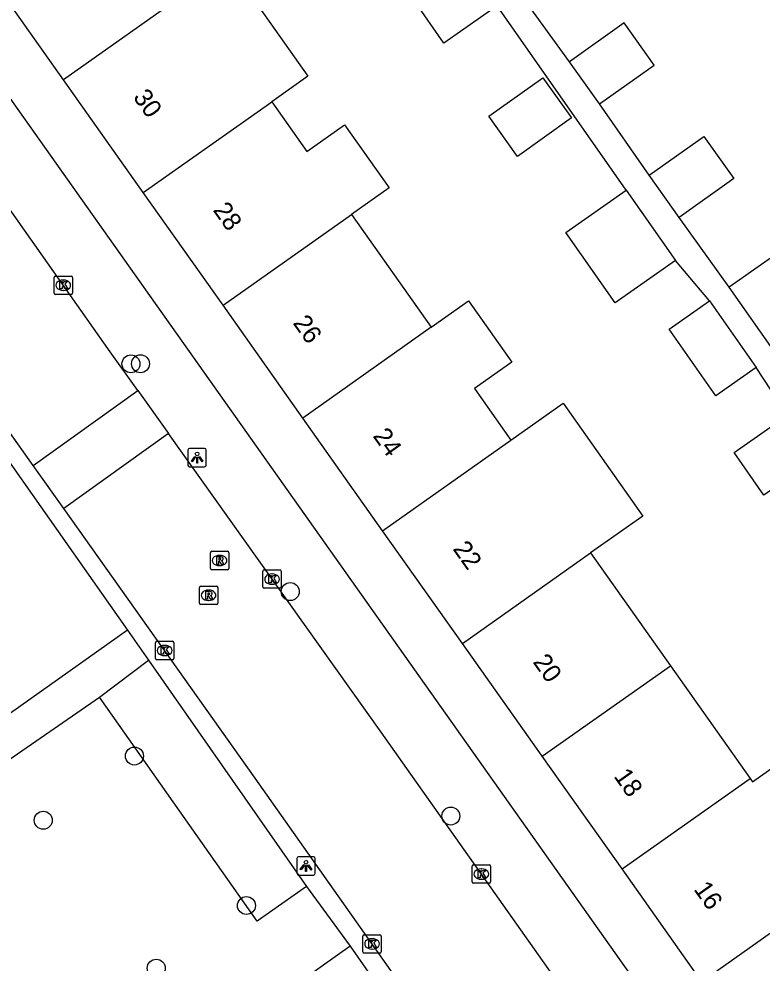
# Model space of a CAD drawing. Extents: x 159353 to 160616, y 385893 to 387321.
# Drawn here: x 160326.4 to 160366.8, y 386665.3 to 386716.6 of the extents above; entities that cross this region are included whole.
import ezdxf

# ---------------------------------------------------------------- set-up
doc = ezdxf.new("R2010")
doc.units = 0
for name, color, linetype in [('IMGEO_Boom', 7, 'Continuous'), ('IMGEO_Groenvoorziening', 7, 'Continuous'), ('IMGEO_Haag', 7, 'Continuous'), ('IMGEO_Kolk', 7, 'Continuous'), ('IMGEO_Lichtpunt', 7, 'Continuous'), ('IMGEO_Pand', 7, 'Continuous'), ('IMGEO_Pand_nummerreeks', 7, 'Continuous'), ('IMGEO_Rijbaan_lokaal_open', 7, 'Continuous'), ('IMGEO_Rioolput', 7, 'Continuous'), ('IMGEO_Voetpad_halfverhard', 7, 'Continuous'), ('IMGEO_Voetpad_open', 7, 'Continuous')]:
    doc.layers.add(name, color=color, linetype=linetype)

msp = doc.modelspace()

# ---------------------------------------------------------------- linework, layer by layer
at = {"layer": 'IMGEO_Boom'}
for centre in [(160332.48, 386697.864), (160332.998, 386697.87), (160341.148, 386685.472), (160332.67, 386676.526), (160349.883, 386673.26), (160327.707, 386673.031), (160338.764, 386668.391), (160333.857, 386664.984)]:
    msp.add_circle(centre, 0.489, dxfattribs=at)
at = {"layer": 'IMGEO_Groenvoorziening'}
msp.add_lwpolyline([(160342.032, 386669.433), (160339.348, 386667.542), (160330.767, 386679.723)], dxfattribs=at)
at = {"layer": 'IMGEO_Haag'}
for points in [[(160332.291, 386683.376), (160325.92, 386678.851), (160314.445, 386695.137)], [(160312.656, 386693.871), (160325.285, 386675.947), (160330.767, 386679.723)], [(160330.767, 386679.723), (160333.443, 386681.741)]]:
    msp.add_lwpolyline(points, dxfattribs=at)
at = {"layer": 'IMGEO_Kolk'}
for p, q in [((160328.297, 386701.716), (160328.297, 386702.568)), ((160328.372, 386702.642), (160329.224, 386702.642)), ((160328.785, 386702.422), (160328.81, 386702.422)), ((160329.298, 386702.568), (160329.298, 386701.716)), ((160329.224, 386701.642), (160328.372, 386701.642)), ((160328.808, 386701.862), (160328.783, 386701.862)), ((160339.658, 386685.724), (160339.658, 386686.576)), ((160339.733, 386686.65), (160340.585, 386686.65)), ((160340.659, 386686.576), (160340.659, 386685.724)), ((160340.146, 386686.43), (160340.171, 386686.43)), ((160340.585, 386685.65), (160339.733, 386685.65)), ((160340.169, 386685.87), (160340.144, 386685.87)), ((160333.811, 386681.84), (160333.811, 386682.692)), ((160333.886, 386682.766), (160334.738, 386682.766)), ((160334.299, 386682.546), (160334.324, 386682.546)), ((160334.812, 386682.692), (160334.812, 386681.84)), ((160334.322, 386681.986), (160334.297, 386681.986)), ((160334.738, 386681.766), (160333.886, 386681.766)), ((160351.117, 386670.603), (160351.969, 386670.603)), ((160351.042, 386669.677), (160351.042, 386670.529)), ((160351.53, 386670.383), (160351.555, 386670.383)), ((160352.043, 386670.529), (160352.043, 386669.677)), ((160351.969, 386669.603), (160351.117, 386669.603)), ((160351.553, 386669.823), (160351.528, 386669.823)), ((160345.097, 386665.879), (160345.097, 386666.731)), ((160345.172, 386666.805), (160346.024, 386666.805)), ((160345.585, 386666.585), (160345.61, 386666.585)), ((160346.098, 386666.731), (160346.098, 386665.879)), ((160345.608, 386666.025), (160345.583, 386666.025)), ((160346.024, 386665.805), (160345.172, 386665.805))]:
    msp.add_line(p, q, dxfattribs=at)
for points in [[(160328.297, 386701.716), (160328.297, 386702.568)], [(160328.372, 386702.642), (160329.224, 386702.642)], [(160329.298, 386702.568), (160329.298, 386701.716)], [(160328.618, 386702.342), (160328.741, 386702.342), (160328.741, 386702.191), (160328.871, 386702.342), (160329.035, 386702.342), (160328.889, 386702.191), (160329.042, 386701.942), (160328.89, 386701.942), (160328.805, 386702.106), (160328.741, 386702.039), (160328.741, 386701.942), (160328.618, 386701.942), (160328.618, 386702.342)], [(160329.224, 386701.642), (160328.372, 386701.642)], [(160339.658, 386685.724), (160339.658, 386686.576)], [(160339.733, 386686.65), (160340.585, 386686.65)], [(160340.659, 386686.576), (160340.659, 386685.724)], [(160339.979, 386686.35), (160340.102, 386686.35), (160340.102, 386686.199), (160340.232, 386686.35), (160340.396, 386686.35), (160340.25, 386686.199), (160340.403, 386685.95), (160340.251, 386685.95), (160340.166, 386686.114), (160340.102, 386686.047), (160340.102, 386685.95), (160339.979, 386685.95), (160339.979, 386686.35)], [(160340.585, 386685.65), (160339.733, 386685.65)], [(160333.811, 386681.84), (160333.811, 386682.692)], [(160333.886, 386682.766), (160334.738, 386682.766)], [(160334.132, 386682.466), (160334.255, 386682.466), (160334.255, 386682.315), (160334.385, 386682.466), (160334.549, 386682.466), (160334.403, 386682.315), (160334.556, 386682.066), (160334.404, 386682.066), (160334.319, 386682.23), (160334.255, 386682.163), (160334.255, 386682.066), (160334.132, 386682.066), (160334.132, 386682.466)], [(160334.812, 386682.692), (160334.812, 386681.84)], [(160334.738, 386681.766), (160333.886, 386681.766)], [(160351.117, 386670.603), (160351.969, 386670.603)], [(160351.042, 386669.677), (160351.042, 386670.529)], [(160351.363, 386670.303), (160351.486, 386670.303), (160351.486, 386670.152), (160351.616, 386670.303), (160351.78, 386670.303), (160351.634, 386670.152), (160351.787, 386669.903), (160351.635, 386669.903), (160351.55, 386670.067), (160351.486, 386670), (160351.486, 386669.903), (160351.363, 386669.903), (160351.363, 386670.303)], [(160352.043, 386670.529), (160352.043, 386669.677)], [(160351.969, 386669.603), (160351.117, 386669.603)], [(160345.097, 386665.879), (160345.097, 386666.731)], [(160345.172, 386666.805), (160346.024, 386666.805)], [(160345.418, 386666.505), (160345.541, 386666.505), (160345.541, 386666.354), (160345.671, 386666.505), (160345.835, 386666.505), (160345.689, 386666.354), (160345.842, 386666.105), (160345.69, 386666.105), (160345.605, 386666.269), (160345.541, 386666.202), (160345.541, 386666.105), (160345.418, 386666.105), (160345.418, 386666.505)], [(160346.098, 386666.731), (160346.098, 386665.879)], [(160346.024, 386665.805), (160345.172, 386665.805)]]:
    msp.add_lwpolyline(points, dxfattribs=at)
for centre, start, end in [((160328.374, 386702.566), 91.552, 178.448), ((160328.374, 386702.566), 91.552, 178.448), ((160329.222, 386702.566), 1.552, 88.448), ((160329.222, 386702.566), 1.552, 88.448), ((160328.374, 386701.718), 181.552, 268.448), ((160328.374, 386701.718), 181.552, 268.448), ((160329.222, 386701.718), 271.552, 358.448), ((160329.222, 386701.718), 271.552, 358.448), ((160339.735, 386686.574), 91.552, 178.448), ((160339.735, 386686.574), 91.552, 178.448), ((160340.583, 386686.574), 1.552, 88.448), ((160340.583, 386686.574), 1.552, 88.448), ((160339.735, 386685.726), 181.552, 268.448), ((160339.735, 386685.726), 181.552, 268.448), ((160340.583, 386685.726), 271.552, 358.448), ((160340.583, 386685.726), 271.552, 358.448), ((160333.888, 386682.69), 91.552, 178.448), ((160333.888, 386682.69), 91.552, 178.448), ((160334.736, 386682.69), 1.552, 88.448), ((160334.736, 386682.69), 1.552, 88.448), ((160333.888, 386681.842), 181.552, 268.448), ((160333.888, 386681.842), 181.552, 268.448), ((160334.736, 386681.842), 271.552, 358.448), ((160334.736, 386681.842), 271.552, 358.448), ((160351.119, 386670.527), 91.552, 178.448), ((160351.119, 386670.527), 91.552, 178.448), ((160351.967, 386670.527), 1.552, 88.448), ((160351.967, 386670.527), 1.552, 88.448), ((160351.119, 386669.679), 181.552, 268.448), ((160351.119, 386669.679), 181.552, 268.448), ((160351.967, 386669.679), 271.552, 358.448), ((160351.967, 386669.679), 271.552, 358.448), ((160345.174, 386666.729), 91.552, 178.448), ((160345.174, 386666.729), 91.552, 178.448), ((160346.022, 386666.729), 1.552, 88.448), ((160346.022, 386666.729), 1.552, 88.448), ((160345.174, 386665.881), 181.552, 268.448), ((160345.174, 386665.881), 181.552, 268.448), ((160346.022, 386665.881), 271.552, 358.448), ((160346.022, 386665.881), 271.552, 358.448)]:
    msp.add_arc(centre, 0.0765, start, end, dxfattribs=at)
for centre, major_axis, ratio, start_param, end_param in [((160328.784, 386702.142), (-0.387, 0.002), 0.722429, 4.712389, 7.853982), ((160328.809, 386702.142), (-0.39, 0.002), 0.717154, 1.570796, 4.712389), ((160340.145, 386686.15), (-0.387, 0.002), 0.722429, 4.712389, 7.853982), ((160340.17, 386686.15), (-0.39, 0.002), 0.717154, 1.570796, 4.712389), ((160334.298, 386682.266), (-0.387, 0.002), 0.722429, 4.712389, 7.853982), ((160334.323, 386682.266), (-0.39, 0.002), 0.717154, 1.570796, 4.712389), ((160351.529, 386670.103), (-0.387, 0.002), 0.722429, 4.712389, 7.853982), ((160351.554, 386670.103), (-0.39, 0.002), 0.717154, 1.570796, 4.712389), ((160345.584, 386666.305), (-0.387, 0.002), 0.722429, 4.712389, 7.853982), ((160345.609, 386666.305), (-0.39, 0.002), 0.717154, 1.570796, 4.712389)]:
    msp.add_ellipse(centre, major_axis=major_axis, ratio=ratio, start_param=start_param, end_param=end_param, dxfattribs=at)
at = {"layer": 'IMGEO_Lichtpunt'}
for p, q in [((160335.58, 386693.166), (160335.58, 386692.359)), ((160335.58, 386693.166), (160335.58, 386692.359)), ((160336.482, 386693.261), (160335.674, 386693.261)), ((160336.482, 386693.261), (160335.674, 386693.261)), ((160336.576, 386692.359), (160336.576, 386693.166)), ((160336.576, 386692.359), (160336.576, 386693.166)), ((160335.674, 386692.265), (160336.482, 386692.265)), ((160335.674, 386692.265), (160336.482, 386692.265)), ((160341.507, 386670.951), (160341.507, 386670.144)), ((160341.507, 386670.951), (160341.507, 386670.144)), ((160342.409, 386671.046), (160341.601, 386671.046)), ((160342.409, 386671.046), (160341.601, 386671.046)), ((160342.503, 386670.144), (160342.503, 386670.951)), ((160342.503, 386670.144), (160342.503, 386670.951)), ((160341.601, 386670.05), (160342.409, 386670.05)), ((160341.601, 386670.05), (160342.409, 386670.05))]:
    msp.add_line(p, q, dxfattribs=at)
for points in [[(160335.954, 386692.83), (160335.993, 386692.802), (160335.805, 386692.54), (160335.767, 386692.567), (160335.954, 386692.83)], [(160336.056, 386692.782), (160336.103, 386692.782), (160336.103, 386692.46), (160336.056, 386692.46), (160336.056, 386692.782)], [(160336.166, 386692.802), (160336.204, 386692.829), (160336.391, 386692.567), (160336.352, 386692.539), (160336.166, 386692.802)], [(160341.881, 386670.615), (160341.92, 386670.587), (160341.732, 386670.325), (160341.694, 386670.352), (160341.881, 386670.615)], [(160341.983, 386670.567), (160342.03, 386670.567), (160342.03, 386670.245), (160341.983, 386670.245), (160341.983, 386670.567)], [(160342.093, 386670.587), (160342.131, 386670.614), (160342.318, 386670.352), (160342.279, 386670.324), (160342.093, 386670.587)]]:
    msp.add_lwpolyline(points, dxfattribs=at)
for centre in [(160336.079, 386692.964), (160342.006, 386670.749)]:
    msp.add_circle(centre, 0.0994, dxfattribs=at)
for centre, start, end in [((160335.674, 386693.166), 90, 180), ((160335.674, 386693.166), 90, 180), ((160336.482, 386693.166), 0, 90), ((160336.482, 386693.166), 0, 90), ((160335.674, 386692.359), 180, 270), ((160335.674, 386692.359), 180, 270), ((160336.482, 386692.359), 270, 0), ((160336.482, 386692.359), 270, 360), ((160341.601, 386670.951), 90, 180), ((160341.601, 386670.951), 90, 180), ((160342.409, 386670.951), 0, 90), ((160342.409, 386670.951), 0, 90), ((160341.601, 386670.144), 180, 270), ((160341.601, 386670.144), 180, 270), ((160342.409, 386670.144), 270, 0), ((160342.409, 386670.144), 270, 360)]:
    msp.add_arc(centre, 0.0946, start, end, dxfattribs=at)
at = {"layer": 'IMGEO_Pand'}
for points in [[(160328.806, 386713.318), (160324.578, 386719.29), (160324.04, 386718.91), (160323.84, 386719.193), (160324.379, 386719.574), (160323.266, 386721.151)], [(160337.771, 386719.655), (160335.801, 386718.261), (160328.806, 386713.318)], [(160337.771, 386719.655), (160342.11, 386713.518), (160340.139, 386712.125)], [(160352.405, 386717.343), (160349.504, 386715.313), (160347.884, 386717.628), (160350.785, 386719.658)], [(160357.973, 386712.008), (160360.94, 386714.121), (160359.308, 386716.413), (160356.341, 386714.3)], [(160357.973, 386712.008), (160356.341, 386714.3)], [(160333.147, 386707.184), (160328.806, 386713.318)], [(160356.45, 386711.243), (160353.509, 386709.148), (160351.949, 386711.339), (160354.89, 386713.433), (160356.45, 386711.243)], [(160333.147, 386707.184), (160340.139, 386712.125)], [(160340.139, 386712.125), (160342.051, 386709.42), (160344.098, 386710.867), (160346.524, 386707.435), (160344.477, 386705.988)], [(160360.679, 386708.126), (160363.646, 386710.239), (160365.278, 386707.947), (160362.311, 386705.834)], [(160362.311, 386705.834), (160360.679, 386708.126)], [(160337.489, 386701.05), (160333.147, 386707.184)], [(160362.115, 386703.487), (160358.832, 386701.179), (160356.144, 386705.004), (160359.427, 386707.312)], [(160359.427, 386707.312), (160362.115, 386703.487)], [(160337.489, 386701.05), (160344.477, 386705.988)], [(160344.477, 386705.988), (160348.814, 386699.852)], [(160367.29, 386698.811), (160370.987, 386701.405), (160368.719, 386704.637), (160365.022, 386702.043)], [(160367.29, 386698.811), (160365.022, 386702.043)], [(160341.831, 386694.916), (160337.489, 386701.05)], [(160348.814, 386699.852), (160350.846, 386701.288), (160353.199, 386697.958), (160351.167, 386696.522), (160353.152, 386693.715)], [(160366.504, 386697.658), (160364.309, 386696.117), (160361.758, 386699.753), (160363.953, 386701.294)], [(160363.953, 386701.294), (160366.504, 386697.658)], [(160348.814, 386699.852), (160341.831, 386694.916)], [(160353.152, 386693.715), (160355.989, 386695.72), (160360.327, 386689.583), (160357.49, 386687.578)], [(160346.173, 386688.783), (160341.831, 386694.916)], [(160369.813, 386692.755), (160366.912, 386690.725), (160365.292, 386693.04), (160368.193, 386695.07)], [(160346.173, 386688.783), (160353.152, 386693.715)], [(160350.515, 386682.648), (160346.173, 386688.783)], [(160350.515, 386682.648), (160357.49, 386687.578)], [(160357.49, 386687.578), (160361.827, 386681.441)], [(160354.856, 386676.515), (160350.515, 386682.648)], [(160354.856, 386676.515), (160361.827, 386681.441)], [(160361.827, 386681.441), (160366.165, 386675.305)], [(160359.198, 386670.381), (160354.856, 386676.515)], [(160366.165, 386675.305), (160366.295, 386675.121), (160368.342, 386676.568), (160368.899, 386675.779), (160369.935, 386676.511), (160373.585, 386671.347), (160370.502, 386669.168)], [(160359.198, 386670.381), (160366.165, 386675.305)], [(160363.54, 386664.247), (160359.198, 386670.381)], [(160370.502, 386669.168), (160363.54, 386664.247)]]:
    msp.add_lwpolyline(points, dxfattribs=at)
at = {"layer": 'IMGEO_Rijbaan_lokaal_open'}
for points in [[(160332.85, 386696.413), (160331.345, 386698.526), (160314.492, 386722.44), (160295.1, 386750), (160293.116, 386752.82), (160288.226, 386759.661), (160284.107, 386765.19), (160283.424, 386766.215)], [(160327.161, 386692.331), (160323.063, 386698.098), (160311.955, 386713.801)], [(160327.161, 386692.331), (160332.85, 386696.413)], [(160332.85, 386696.413), (160334.519, 386694.069)], [(160334.519, 386694.069), (160328.825, 386689.989)], [(160360.105, 386657.982), (160346.086, 386677.825), (160334.519, 386694.069)], [(160328.825, 386689.989), (160327.161, 386692.331)], [(160354.211, 386654.079), (160339.242, 386675.329), (160328.825, 386689.989)]]:
    msp.add_lwpolyline(points, dxfattribs=at)
at = {"layer": 'IMGEO_Rioolput'}
for p, q in [((160336.8, 386686.737), (160336.8, 386687.589)), ((160336.875, 386687.663), (160337.727, 386687.663)), ((160337.801, 386687.589), (160337.801, 386686.737)), ((160337.288, 386687.443), (160337.313, 386687.443)), ((160337.727, 386686.663), (160336.875, 386686.663)), ((160337.311, 386686.883), (160337.286, 386686.883)), ((160336.201, 386684.845), (160336.201, 386685.697)), ((160336.276, 386685.771), (160337.128, 386685.771)), ((160336.689, 386685.551), (160336.714, 386685.551)), ((160337.202, 386685.697), (160337.202, 386684.845)), ((160336.712, 386684.991), (160336.687, 386684.991)), ((160337.128, 386684.771), (160336.276, 386684.771))]:
    msp.add_line(p, q, dxfattribs=at)
for points in [[(160336.8, 386686.737), (160336.8, 386687.589)], [(160336.875, 386687.663), (160337.727, 386687.663)], [(160337.801, 386687.589), (160337.801, 386686.737)], [(160337.389, 386687.361), (160337.137, 386687.363), (160337.137, 386686.963)], [(160337.137, 386686.963), (160337.261, 386686.963), (160337.261, 386687.125), (160337.272, 386687.125)], [(160337.315, 386687.282), (160337.261, 386687.282), (160337.261, 386687.201)], [(160337.261, 386687.201), (160337.313, 386687.201)], [(160337.319, 386687.096), (160337.39, 386686.963), (160337.53, 386686.963), (160337.465, 386687.089)], [(160337.727, 386686.663), (160336.875, 386686.663)], [(160336.201, 386684.845), (160336.201, 386685.697)], [(160336.276, 386685.771), (160337.128, 386685.771)], [(160336.79, 386685.469), (160336.538, 386685.471), (160336.538, 386685.071)], [(160337.202, 386685.697), (160337.202, 386684.845)], [(160336.538, 386685.071), (160336.662, 386685.071), (160336.662, 386685.233), (160336.673, 386685.233)], [(160336.716, 386685.39), (160336.662, 386685.39), (160336.662, 386685.309)], [(160336.662, 386685.309), (160336.714, 386685.309)], [(160336.72, 386685.204), (160336.791, 386685.071), (160336.931, 386685.071), (160336.866, 386685.197)], [(160337.128, 386684.771), (160336.276, 386684.771)]]:
    msp.add_lwpolyline(points, dxfattribs=at)
for centre, radius, start, end in [((160336.877, 386687.587), 0.0765, 91.552, 178.448), ((160336.877, 386687.587), 0.0765, 91.552, 178.448), ((160337.725, 386687.587), 0.0765, 1.552, 88.448), ((160337.725, 386687.587), 0.0765, 1.552, 88.448), ((160337.271, 386687.072), 0.0533, 26.0293, 88.6989), ((160337.297, 386687.39), 0.19, 274.7715, 282.9687), ((160337.321, 386687.186), 0.0964, 77.0061, 93.1865), ((160337.335, 386687.243), 0.0378, 276.6634, 79.6772), ((160337.388, 386687.251), 0.109, 350.3612, 89.416), ((160337.386, 386687.251), 0.112, 277.5842, 350.9817), ((160337.37, 386687.036), 0.108, 29.5134, 73.7905), ((160336.877, 386686.739), 0.0765, 181.552, 268.448), ((160336.877, 386686.739), 0.0765, 181.552, 268.448), ((160337.725, 386686.739), 0.0765, 271.552, 358.448), ((160337.725, 386686.739), 0.0765, 271.552, 358.448), ((160336.278, 386685.695), 0.0765, 91.552, 178.448), ((160336.278, 386685.695), 0.0765, 91.552, 178.448), ((160336.789, 386685.359), 0.109, 350.3612, 89.416), ((160337.126, 386685.695), 0.0765, 1.552, 88.448), ((160337.126, 386685.695), 0.0765, 1.552, 88.448), ((160336.672, 386685.18), 0.0533, 26.0293, 88.6989), ((160336.698, 386685.498), 0.19, 274.7715, 282.9687), ((160336.722, 386685.294), 0.0964, 77.0061, 93.1865), ((160336.736, 386685.351), 0.0378, 276.6634, 79.6772), ((160336.787, 386685.359), 0.112, 277.5842, 350.9817), ((160336.771, 386685.144), 0.108, 29.5134, 73.7905), ((160336.278, 386684.847), 0.0765, 181.552, 268.448), ((160336.278, 386684.847), 0.0765, 181.552, 268.448), ((160337.126, 386684.847), 0.0765, 271.552, 358.448), ((160337.126, 386684.847), 0.0765, 271.552, 358.448)]:
    msp.add_arc(centre, radius, start, end, dxfattribs=at)
for centre, major_axis, ratio, start_param, end_param in [((160337.287, 386687.163), (-0.387, 0.002), 0.722429, 4.712389, 7.853982), ((160337.312, 386687.163), (-0.39, 0.002), 0.717154, 1.570796, 4.712389), ((160336.688, 386685.271), (-0.387, 0.002), 0.722429, 4.712389, 7.853982), ((160336.713, 386685.271), (-0.39, 0.002), 0.717154, 1.570796, 4.712389)]:
    msp.add_ellipse(centre, major_axis=major_axis, ratio=ratio, start_param=start_param, end_param=end_param, dxfattribs=at)
at = {"layer": 'IMGEO_Voetpad_halfverhard'}
msp.add_lwpolyline([(160344.407, 386666.176), (160321.615, 386649.982)], dxfattribs=at)
at = {"layer": 'IMGEO_Voetpad_open'}
for points in [[(160356.341, 386714.3), (160353.476, 386718.272)], [(160359.427, 386707.312), (160352.405, 386717.343)], [(160322.348, 386717.284), (160363.679, 386658.934)], [(160360.679, 386708.126), (160357.973, 386712.008)], [(160365.022, 386702.043), (160362.311, 386705.834)], [(160363.953, 386701.294), (160362.115, 386703.487)], [(160320.821, 386699.652), (160332.291, 386683.376)], [(160368.193, 386695.07), (160366.504, 386697.658)], [(160332.291, 386683.376), (160333.443, 386681.741)], [(160333.443, 386681.741), (160342.032, 386669.433)], [(160342.032, 386669.433), (160344.407, 386666.176)], [(160344.407, 386666.176), (160345.377, 386664.799)]]:
    msp.add_lwpolyline(points, dxfattribs=at)

# ---------------------------------------------------------------- texts
at = {"layer": 'IMGEO_Pand_nummerreeks'}
for s, rotation, p in [('30', 305.2928, (160332.562, 386712.372)), ('28', 305.2928, (160336.913, 386706.226)), ('26', 305.2928, (160341.261, 386700.082)), ('24', 305.2928, (160345.612, 386693.936)), ('22', 305.2928, (160349.96, 386687.792)), ('20', 305.2928, (160354.315, 386681.641)), ('18', 305.2928, (160358.718, 386675.42)), ('16', 305.294, (160363.067, 386669.276))]:
    msp.add_text(s, height=1, rotation=rotation, dxfattribs=at).set_placement(p)

doc.saveas('drawing.dxf')
